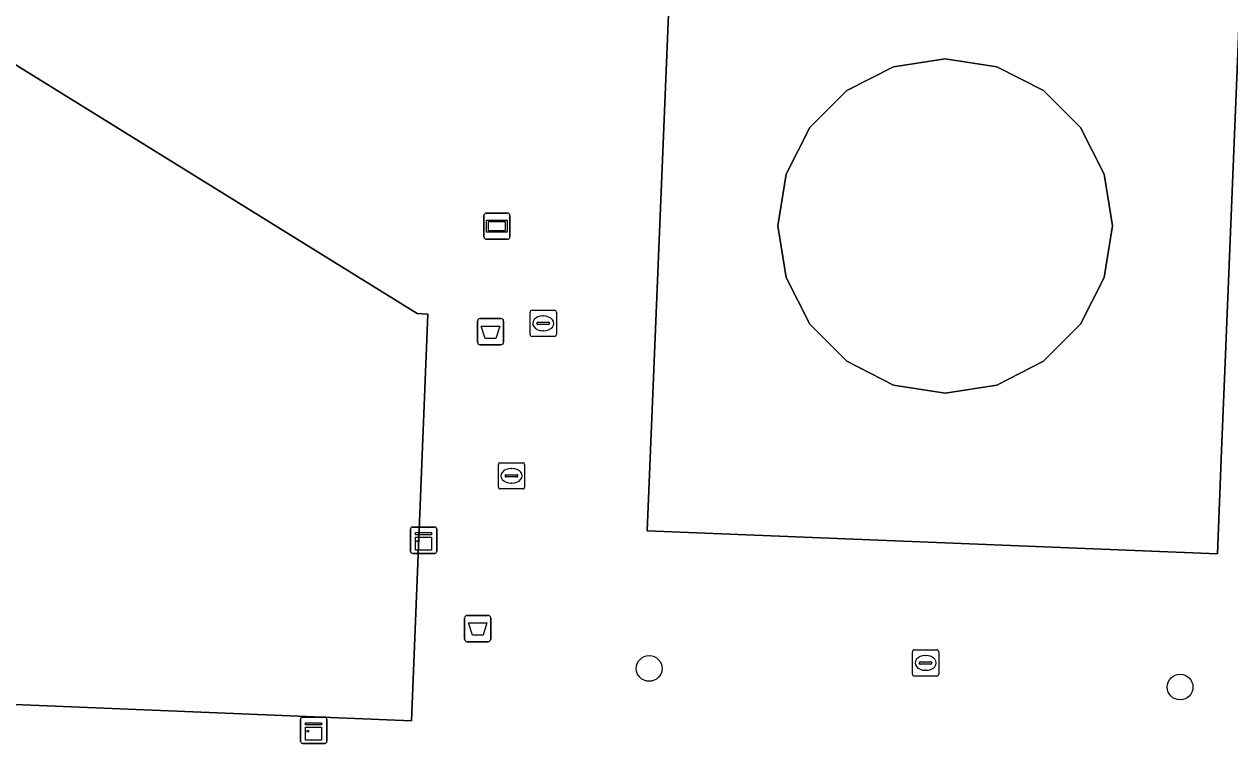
# Model space of a CAD drawing. Extents: x 160888 to 161385, y 386490 to 386908.
# Drawn here: x 161219.53 to 161265.41, y 386678.02 to 386705.95 of the extents above; entities that cross this region are included whole.
import ezdxf

# ---------------------------------------------------------------- set-up
doc = ezdxf.new("R2010")
doc.units = 0
for name, color, linetype in [('IMGEO_Afvalbak', 7, 'Continuous'), ('IMGEO_Boom', 7, 'Continuous'), ('IMGEO_Brandkraan', 7, 'Continuous'), ('IMGEO_Kast', 7, 'Continuous'), ('IMGEO_Kolk', 7, 'Continuous'), ('IMGEO_Pand', 7, 'Continuous'), ('IMGEO_Pand_overbouw', 7, 'Continuous'), ('IMGEO_Reclamebord', 7, 'Continuous'), ('IMGEO_Voetgangersgebied_open', 7, 'Continuous'), ('IMGEO_Voetpad_open', 7, 'Continuous')]:
    doc.layers.add(name, color=color, linetype=linetype)

msp = doc.modelspace()

# ---------------------------------------------------------------- linework, layer by layer
at = {"layer": 'IMGEO_Afvalbak'}
for p, q in [((161236.783, 386693.841), (161236.783, 386694.641)), ((161236.783, 386694.641), (161236.783, 386693.841)), ((161236.883, 386694.741), (161237.673, 386694.741)), ((161237.673, 386694.741), (161236.883, 386694.741)), ((161237.773, 386694.641), (161237.773, 386693.841)), ((161237.773, 386693.841), (161237.773, 386694.641)), ((161237.673, 386693.741), (161236.883, 386693.741)), ((161236.883, 386693.741), (161237.673, 386693.741)), ((161236.294, 386682.544), (161236.294, 386683.344)), ((161236.294, 386683.344), (161236.294, 386682.544)), ((161236.394, 386683.444), (161237.184, 386683.444)), ((161237.184, 386683.444), (161236.394, 386683.444)), ((161237.284, 386683.344), (161237.284, 386682.544)), ((161237.284, 386682.544), (161237.284, 386683.344)), ((161237.184, 386682.444), (161236.394, 386682.444)), ((161236.394, 386682.444), (161237.184, 386682.444))]:
    msp.add_line(p, q, dxfattribs=at)
for points in [[(161236.926, 386694.455), (161237.63, 386694.455), (161237.481, 386693.985), (161237.075, 386693.985), (161236.926, 386694.455)], [(161236.437, 386683.158), (161237.141, 386683.158), (161236.992, 386682.688), (161236.586, 386682.688), (161236.437, 386683.158)]]:
    msp.add_lwpolyline(points, dxfattribs=at)
for centre, start, end in [((161236.883, 386694.641), 90, 180), ((161236.883, 386694.641), 90, 180), ((161237.673, 386694.641), 0, 90), ((161237.673, 386694.641), 360, 90), ((161236.883, 386693.841), 180, 270), ((161236.883, 386693.841), 180, 270), ((161237.673, 386693.841), 270, 0), ((161237.673, 386693.841), 270, 0), ((161236.394, 386683.344), 90, 180), ((161236.394, 386683.344), 90, 180), ((161237.184, 386683.344), 0, 90), ((161237.184, 386683.344), 360, 90), ((161236.394, 386682.544), 180, 270), ((161236.394, 386682.544), 180, 270), ((161237.184, 386682.544), 270, 0), ((161237.184, 386682.544), 270, 0)]:
    msp.add_arc(centre, 0.1, start, end, dxfattribs=at)
at = {"layer": 'IMGEO_Boom'}
for centre in [(161243.313, 386681.424), (161263.512, 386680.717)]:
    msp.add_circle(centre, 0.489, dxfattribs=at)
at = {"layer": 'IMGEO_Brandkraan'}
for p, q in [((161237.575, 386688.329), (161237.575, 386689.181)), ((161237.65, 386689.255), (161238.502, 386689.255)), ((161238.063, 386689.035), (161238.088, 386689.035)), ((161238.576, 386689.181), (161238.576, 386688.329)), ((161237.834, 386688.749), (161237.834, 386688.761)), ((161238.272, 386688.712), (161237.874, 386688.712)), ((161237.877, 386688.798), (161238.275, 386688.798)), ((161238.086, 386688.475), (161238.061, 386688.475)), ((161238.318, 386688.761), (161238.318, 386688.749)), ((161238.502, 386688.255), (161237.65, 386688.255))]:
    msp.add_line(p, q, dxfattribs=at)
for points in [[(161237.575, 386688.329), (161237.575, 386689.181)], [(161237.65, 386689.255), (161238.502, 386689.255)], [(161238.576, 386689.181), (161238.576, 386688.329)], [(161238.502, 386688.255), (161237.65, 386688.255)]]:
    msp.add_lwpolyline(points, dxfattribs=at)
for centre, radius, start, end in [((161237.652, 386689.179), 0.0765, 91.552, 178.448), ((161237.652, 386689.179), 0.0765, 91.552, 178.448), ((161238.5, 386689.179), 0.0765, 1.552, 88.448), ((161238.5, 386689.179), 0.0765, 1.552, 88.448), ((161237.874, 386688.758), 0.0403, 85.8775, 175.7526), ((161237.871, 386688.748), 0.0366, 178.938, 274.7102), ((161238.275, 386688.755), 0.043, 264.8664, 352.4533), ((161238.279, 386688.76), 0.0386, 1.7309, 96.639), ((161237.652, 386688.331), 0.0765, 181.552, 268.448), ((161237.652, 386688.331), 0.0765, 181.552, 268.448), ((161238.5, 386688.331), 0.0765, 271.552, 358.448), ((161238.5, 386688.331), 0.0765, 271.552, 358.448)]:
    msp.add_arc(centre, radius, start, end, dxfattribs=at)
for centre, major_axis, ratio, start_param, end_param in [((161238.062, 386688.755), (-0.387, 0.002), 0.722429, 4.712389, 7.853982), ((161238.087, 386688.755), (-0.39, 0.002), 0.717154, 1.570796, 4.712389)]:
    msp.add_ellipse(centre, major_axis=major_axis, ratio=ratio, start_param=start_param, end_param=end_param, dxfattribs=at)
at = {"layer": 'IMGEO_Kast'}
for p, q in [((161234.232, 386685.878), (161234.232, 386686.719)), ((161234.232, 386686.719), (161234.232, 386685.878)), ((161234.307, 386686.803), (161235.148, 386686.803)), ((161235.148, 386686.803), (161234.307, 386686.803)), ((161235.232, 386686.728), (161235.232, 386685.887)), ((161235.232, 386685.887), (161235.232, 386686.728)), ((161235.157, 386685.803), (161234.316, 386685.803)), ((161234.316, 386685.803), (161235.157, 386685.803)), ((161230.05, 386678.646), (161230.05, 386679.487)), ((161230.05, 386679.487), (161230.05, 386678.646)), ((161230.125, 386679.571), (161230.966, 386679.571)), ((161230.966, 386679.571), (161230.125, 386679.571)), ((161231.05, 386679.496), (161231.05, 386678.655)), ((161231.05, 386678.655), (161231.05, 386679.496)), ((161230.975, 386678.571), (161230.134, 386678.571)), ((161230.134, 386678.571), (161230.975, 386678.571))]:
    msp.add_line(p, q, dxfattribs=at)
for points in [[(161234.427, 386686.593), (161235.027, 386686.593), (161235.027, 386686.508), (161234.427, 386686.508), (161234.427, 386686.593)], [(161234.427, 386686.418), (161235.027, 386686.418), (161235.027, 386685.929), (161234.427, 386685.929), (161234.427, 386686.418)], [(161230.245, 386679.361), (161230.845, 386679.361), (161230.845, 386679.276), (161230.245, 386679.276), (161230.245, 386679.361)], [(161230.245, 386679.186), (161230.845, 386679.186), (161230.845, 386678.697), (161230.245, 386678.697), (161230.245, 386679.186)]]:
    msp.add_lwpolyline(points, dxfattribs=at)
for centre in [(161234.511, 386686.267), (161230.329, 386679.035)]:
    msp.add_circle(centre, 0.0377, dxfattribs=at)
for centre, start, end in [((161234.31, 386686.725), 92.4484, 184.2845), ((161234.31, 386686.725), 92.4484, 184.2845), ((161235.154, 386686.725), 2.4484, 94.2845), ((161235.154, 386686.725), 2.4484, 94.2845), ((161234.31, 386685.881), 182.4484, 274.2845), ((161234.31, 386685.881), 182.4484, 274.2845), ((161235.154, 386685.881), 272.4484, 4.2845), ((161235.154, 386685.881), 272.4484, 4.2845), ((161230.128, 386679.493), 92.4484, 184.2845), ((161230.128, 386679.493), 92.4484, 184.2845), ((161230.972, 386679.493), 2.4484, 94.2845), ((161230.972, 386679.493), 2.4484, 94.2845), ((161230.128, 386678.649), 182.4484, 274.2845), ((161230.128, 386678.649), 182.4484, 274.2845), ((161230.972, 386678.649), 272.4484, 4.2845), ((161230.972, 386678.649), 272.4484, 4.2845)]:
    msp.add_arc(centre, 0.0779, start, end, dxfattribs=at)
at = {"layer": 'IMGEO_Kolk'}
for p, q in [((161238.781, 386694.132), (161238.781, 386694.984)), ((161238.856, 386695.058), (161239.708, 386695.058)), ((161239.269, 386694.838), (161239.294, 386694.838)), ((161239.782, 386694.984), (161239.782, 386694.132)), ((161239.04, 386694.552), (161239.04, 386694.564)), ((161239.478, 386694.515), (161239.08, 386694.515)), ((161239.083, 386694.601), (161239.481, 386694.601)), ((161239.524, 386694.564), (161239.524, 386694.552)), ((161239.708, 386694.058), (161238.856, 386694.058)), ((161239.292, 386694.278), (161239.267, 386694.278)), ((161253.327, 386681.208), (161253.327, 386682.06)), ((161253.402, 386682.134), (161254.254, 386682.134)), ((161254.328, 386682.06), (161254.328, 386681.208)), ((161253.586, 386681.628), (161253.586, 386681.64)), ((161254.024, 386681.591), (161253.626, 386681.591)), ((161253.629, 386681.677), (161254.027, 386681.677)), ((161253.815, 386681.914), (161253.84, 386681.914)), ((161254.07, 386681.64), (161254.07, 386681.628)), ((161254.254, 386681.134), (161253.402, 386681.134)), ((161253.838, 386681.354), (161253.813, 386681.354))]:
    msp.add_line(p, q, dxfattribs=at)
for points in [[(161238.781, 386694.132), (161238.781, 386694.984)], [(161238.856, 386695.058), (161239.708, 386695.058)], [(161239.782, 386694.984), (161239.782, 386694.132)], [(161239.708, 386694.058), (161238.856, 386694.058)], [(161253.327, 386681.208), (161253.327, 386682.06)], [(161253.402, 386682.134), (161254.254, 386682.134)], [(161254.328, 386682.06), (161254.328, 386681.208)], [(161254.254, 386681.134), (161253.402, 386681.134)]]:
    msp.add_lwpolyline(points, dxfattribs=at)
for centre, radius, start, end in [((161238.858, 386694.982), 0.0765, 91.552, 178.448), ((161238.858, 386694.982), 0.0765, 91.552, 178.448), ((161239.706, 386694.982), 0.0765, 1.552, 88.448), ((161239.706, 386694.982), 0.0765, 1.552, 88.448), ((161239.08, 386694.561), 0.0403, 85.8775, 175.7526), ((161239.077, 386694.551), 0.0366, 178.938, 274.7102), ((161239.481, 386694.558), 0.043, 264.8664, 352.4533), ((161239.485, 386694.563), 0.0386, 1.7309, 96.639), ((161238.858, 386694.134), 0.0765, 181.552, 268.448), ((161238.858, 386694.134), 0.0765, 181.552, 268.448), ((161239.706, 386694.134), 0.0765, 271.552, 358.448), ((161239.706, 386694.134), 0.0765, 271.552, 358.448), ((161253.404, 386682.058), 0.0765, 91.552, 178.448), ((161253.404, 386682.058), 0.0765, 91.552, 178.448), ((161254.252, 386682.058), 0.0765, 1.552, 88.448), ((161254.252, 386682.058), 0.0765, 1.552, 88.448), ((161253.626, 386681.637), 0.0403, 85.8775, 175.7526), ((161253.623, 386681.627), 0.0366, 178.938, 274.7102), ((161254.027, 386681.634), 0.043, 264.8664, 352.4533), ((161254.031, 386681.639), 0.0386, 1.7309, 96.639), ((161253.404, 386681.21), 0.0765, 181.552, 268.448), ((161253.404, 386681.21), 0.0765, 181.552, 268.448), ((161254.252, 386681.21), 0.0765, 271.552, 358.448), ((161254.252, 386681.21), 0.0765, 271.552, 358.448)]:
    msp.add_arc(centre, radius, start, end, dxfattribs=at)
for centre, major_axis, ratio, start_param, end_param in [((161239.268, 386694.558), (-0.387, 0.002), 0.722429, 4.712389, 7.853982), ((161239.293, 386694.558), (-0.39, 0.002), 0.717154, 1.570796, 4.712389), ((161253.814, 386681.634), (-0.387, 0.002), 0.722429, 4.712389, 7.853982), ((161253.839, 386681.634), (-0.39, 0.002), 0.717154, 1.570796, 4.712389)]:
    msp.add_ellipse(centre, major_axis=major_axis, ratio=ratio, start_param=start_param, end_param=end_param, dxfattribs=at)
at = {"layer": 'IMGEO_Pand'}
for points in [[(161234.482, 386694.929), (161214.777, 386707.152), (161205, 386707.543), (161204.996, 386707.443), (161196.801, 386707.775), (161194.42, 386648.752), (161194.32, 386648.757), (161194.302, 386648.347), (161216.005, 386647.458), (161217.32, 386680.124), (161234.274, 386679.434), (161234.896, 386694.91)], [(161256.542, 386692.211), (161258.317, 386693.115), (161259.725, 386694.523), (161260.629, 386696.298), (161260.94, 386698.264), (161260.629, 386700.231), (161259.725, 386702.005), (161258.317, 386703.413), (161256.542, 386704.317), (161254.576, 386704.629), (161252.609, 386704.317), (161250.835, 386703.413), (161249.427, 386702.005), (161248.523, 386700.231), (161248.211, 386698.264), (161248.523, 386696.298), (161249.427, 386694.523), (161250.835, 386693.115), (161252.609, 386692.211), (161254.576, 386691.9)]]:
    msp.add_lwpolyline(points, close=True, dxfattribs=at)
at = {"layer": 'IMGEO_Pand_overbouw'}
for points in [[(161267.088, 386738.621), (161245.413, 386739.487), (161243.237, 386686.658), (161264.93, 386685.782)], [(161256.542, 386692.211), (161254.576, 386691.9), (161252.609, 386692.211), (161250.835, 386693.115), (161249.427, 386694.523), (161248.523, 386696.298), (161248.211, 386698.264), (161248.523, 386700.231), (161249.427, 386702.005), (161250.835, 386703.413), (161252.609, 386704.317), (161254.576, 386704.629), (161256.542, 386704.317), (161258.317, 386703.413), (161259.725, 386702.005), (161260.629, 386700.231), (161260.94, 386698.264), (161260.629, 386696.298), (161259.725, 386694.523), (161258.317, 386693.115)]]:
    msp.add_lwpolyline(points, close=True, dxfattribs=at)
at = {"layer": 'IMGEO_Reclamebord'}
for p, q in [((161237.027, 386697.856), (161237.027, 386698.656)), ((161237.027, 386698.656), (161237.027, 386697.856)), ((161237.127, 386698.756), (161237.917, 386698.756)), ((161237.917, 386698.756), (161237.127, 386698.756)), ((161238.017, 386698.656), (161238.017, 386697.856)), ((161238.017, 386697.856), (161238.017, 386698.656)), ((161237.917, 386697.756), (161237.127, 386697.756)), ((161237.127, 386697.756), (161237.917, 386697.756))]:
    msp.add_line(p, q, dxfattribs=at)
for points in [[(161237.128, 386698.488), (161237.916, 386698.488), (161237.916, 386698.024), (161237.128, 386698.024), (161237.128, 386698.488)], [(161237.193, 386698.423), (161237.193, 386698.089), (161237.851, 386698.089), (161237.851, 386698.423), (161237.193, 386698.423)]]:
    msp.add_lwpolyline(points, dxfattribs=at)
for centre, start, end in [((161237.127, 386698.656), 90, 180), ((161237.127, 386698.656), 90, 180), ((161237.917, 386698.656), 0, 90), ((161237.917, 386698.656), 360, 90), ((161237.127, 386697.856), 180, 270), ((161237.127, 386697.856), 180, 270), ((161237.917, 386697.856), 270, 0), ((161237.917, 386697.856), 270, 0)]:
    msp.add_arc(centre, 0.1, start, end, dxfattribs=at)
at = {"layer": 'IMGEO_Voetgangersgebied_open'}
msp.add_lwpolyline([(161267.035, 386750.03), (161265.767, 386750.053), (161265.005, 386750.043), (161218.231, 386752.088), (161189.757, 386753.134), (161187.146, 386761.187), (161186.852, 386753.913), (161186.694, 386750), (161186.656, 386749.048), (161186.65, 386748.905), (161236.989, 386746.871), (161236.376, 386731.786), (161235.961, 386731.803), (161215.329, 386721.218), (161215.194, 386719.154), (161214.868, 386709.114), (161214.777, 386707.152), (161234.482, 386694.929), (161234.896, 386694.91), (161234.274, 386679.434), (161217.32, 386680.124), (161216.005, 386647.458), (161219.091, 386647.411), (161219.977, 386669.302)], dxfattribs=at)
msp.add_lwpolyline([(161245.413, 386739.487), (161267.088, 386738.621), (161266.611, 386726.928), (161266.606, 386726.811), (161266.487, 386723.909), (161266.483, 386723.792), (161265.214, 386692.746), (161265.091, 386689.722), (161264.93, 386685.782), (161243.237, 386686.658)], close=True, dxfattribs=at)
at = {"layer": 'IMGEO_Voetpad_open'}
for points in [[(161266.606, 386726.811), (161266.611, 386726.928), (161267.088, 386738.621), (161245.413, 386739.487), (161243.237, 386686.658), (161264.93, 386685.782), (161265.091, 386689.722), (161265.214, 386692.746), (161266.483, 386723.792), (161266.487, 386723.909)], [(161254.576, 386691.9), (161252.609, 386692.211), (161250.835, 386693.115), (161249.427, 386694.523), (161248.523, 386696.298), (161248.211, 386698.264), (161248.523, 386700.231), (161249.427, 386702.005), (161250.835, 386703.413), (161252.609, 386704.317), (161254.576, 386704.629), (161256.542, 386704.317), (161258.317, 386703.413), (161259.725, 386702.005), (161260.629, 386700.231), (161260.94, 386698.264), (161260.629, 386696.298), (161259.725, 386694.523), (161258.317, 386693.115), (161256.542, 386692.211)]]:
    msp.add_lwpolyline(points, close=True, dxfattribs=at)

doc.saveas('drawing.dxf')
